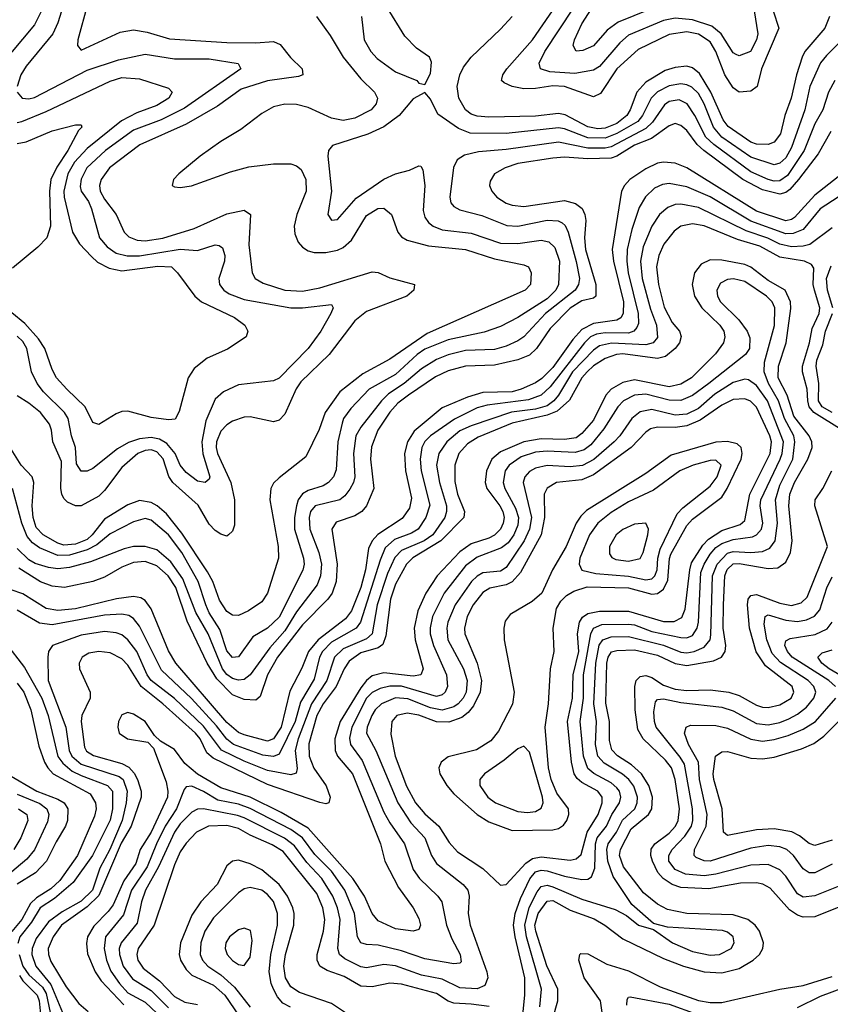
# Model space of a CAD drawing. Header units: inches. Extents: x 990535 to 1117859, y 769386 to 892122.
# Tile 539 of 656: x 1066719 to 1069503, y 830359 to 833739. Entities that reach past the tile are written whole.
import ezdxf

# ---------------------------------------------------------------- set-up
doc = ezdxf.new("R2010")
doc.units = ezdxf.units.IN
doc.header["$MEASUREMENT"] = 0
doc.layers.add('B0863', color=7, linetype='Continuous')

msp = doc.modelspace()

# ---------------------------------------------------------------- linework, layer by layer
at = {"layer": 'B0863', "color": 5}
for points, elevation in [([(1066825.6, 833834.4), (1066770, 833720.9), (1066650, 833581)], 2640), ([(1066875.2, 833810), (1066850, 833728.4), (1066832.4, 833690), (1066740.8, 833579.2), (1066722.7, 833550), (1066709.7, 833510)], 2660), ([(1069306.7, 833770), (1069326.7, 833710), (1069267.2, 833570), (1069252.2, 833510), (1069230, 833493.3), (1069190, 833489.9), (1069170, 833505.6), (1069141, 833550), (1069110.4, 833630.4), (1069090, 833663.5), (1069050, 833689.9), (1069010, 833697), (1068950, 833687.7), (1068843.4, 833636.6), (1068770, 833569.9), (1068714.1, 833485.9), (1068690, 833473.9), (1068590, 833509.4), (1068550, 833511.8), (1068490, 833502.4), (1068450, 833501.4), (1068409.8, 833510), (1068382.8, 833522.8), (1068373.8, 833530), (1068374.6, 833534.6), (1068378.1, 833550), (1068391.7, 833570), (1068479.9, 833670), (1068574, 833806)], 2680), ([(1068930, 833793.8), (1068774, 833730), (1068736.9, 833703.1), (1068690, 833649), (1068653.3, 833633.3), (1068630, 833630.9), (1068619.9, 833650), (1068624, 833670), (1068650, 833724.8), (1068703.4, 833810)], 2640), ([(1066951.6, 833791.6), (1066918.6, 833670), (1066916.9, 833650), (1066930, 833634.3), (1067063.5, 833696.5), (1067110, 833704), (1067156.6, 833696.6), (1067233.6, 833673.6), (1067430, 833661.1), (1067530, 833659.6), (1067590, 833663.8), (1067613.5, 833653.5), (1067648.8, 833608.8), (1067688.7, 833570), (1067691.6, 833550), (1067675.9, 833544.1), (1067570, 833529.5), (1067479.7, 833500.3), (1067397.8, 833442.2), (1067290, 833379.8), (1067131, 833309), (1067027.1, 833230), (1066998.1, 833190), (1066992.3, 833170), (1066995.4, 833150), (1067010, 833122.6), (1067050.6, 833070), (1067077.9, 833010), (1067093.3, 832993.3), (1067122.5, 832982.5), (1067150, 832979.7), (1067210, 832988.6), (1067318.4, 833021.6), (1067430, 833072.6), (1067490, 833085.1), (1067511.7, 833070), (1067505.9, 832965.9), (1067517.8, 832870), (1067527.8, 832850), (1067554.6, 832834.6), (1067630, 832810.1), (1067690, 832806.7), (1067750, 832818.7), (1067930, 832873.5), (1067950, 832871.2), (1067990, 832853.1), (1068075.2, 832830), (1068072, 832810), (1068048.3, 832790), (1067910, 832737.3), (1067870, 832705.6), (1067781.7, 832590), (1067684.6, 832495.4), (1067668.9, 832471.1), (1067630, 832384.3), (1067610, 832363.9), (1067590, 832358.6), (1067510, 832375.6), (1067490, 832374.7), (1067450, 832360.7), (1067430, 832347.9), (1067410, 832325.9), (1067395.1, 832290), (1067393.7, 832270), (1067398.2, 832250), (1067444.4, 832150), (1067456.1, 832090), (1067456.1, 832003.9), (1067450, 831983.1), (1067436, 831970), (1067430, 831966.3), (1067410, 831972.9), (1067390, 831985.5), (1067370, 832006.7), (1067332, 832072), (1067245, 832150), (1067230.5, 832170.5), (1067211.1, 832231.1), (1067190, 832255.7), (1067170, 832262), (1067150, 832260.3), (1067124.3, 832250), (1067070, 832201.3), (1067010, 832122.3), (1066990, 832102.6), (1066930, 832069.9), (1066910, 832070.4), (1066882.9, 832082.9), (1066870, 832095.7), (1066864, 832110), (1066859.7, 832130), (1066862.3, 832222.3), (1066832.6, 832290), (1066827.9, 832330), (1066821, 832350), (1066790.3, 832390), (1066750, 832422.6), (1066710, 832447.3)], 2680), ([(1067892.8, 833750), (1067902.4, 833670), (1067924.6, 833630), (1067946.3, 833606.3), (1068010, 833559.7), (1068082.8, 833530), (1068090, 833521), (1068110, 833516), (1068130, 833554.8), (1068133.7, 833593.7), (1068126, 833610), (1068081.4, 833641.4), (1068042.2, 833682.2), (1067980.5, 833780.5)], 2740), ([(1069241.7, 833770), (1069254.1, 833690), (1069249.7, 833670), (1069229.2, 833630), (1069190, 833615.3), (1069179.8, 833619.8), (1069170, 833624.9), (1069127.9, 833690), (1069096.6, 833716.6), (1069030, 833739), (1068970, 833744.7), (1068930, 833736), (1068810, 833685.4), (1068780, 833660), (1068710, 833578.6), (1068690, 833566.2), (1068626.1, 833553.9), (1068539.8, 833559.8), (1068507.8, 833570), (1068502.9, 833590), (1068522.3, 833630), (1068620.9, 833779.1)], 2660), ([(1067737.7, 833750), (1067784.7, 833684.7), (1067829.6, 833610), (1067890, 833536), (1067937, 833490), (1067947.7, 833470), (1067943.5, 833450), (1067925.5, 833430), (1067870, 833401.5), (1067830, 833393.4), (1067790, 833401.5), (1067710, 833437.5), (1067670, 833447.8), (1067630, 833449.1), (1067590, 833439.6), (1067550, 833416.5), (1067478.2, 833361.8), (1067410, 833320.8), (1067339, 833270), (1067265.2, 833210), (1067246.9, 833190), (1067242, 833170), (1067250, 833164.7), (1067270, 833162.7), (1067308.9, 833168.9), (1067442.8, 833217.2), (1067506.3, 833233.7), (1067590, 833244), (1067650, 833244.2), (1067670, 833237.7), (1067685.1, 833225.1), (1067701.4, 833190), (1067702.6, 833150), (1067671, 833070), (1067661.5, 833030), (1067664, 833004), (1067675.7, 832975.7), (1067690, 832958.4), (1067710, 832945.4), (1067730, 832939.9), (1067770, 832939.7), (1067810, 832947.6), (1067830, 832956.7), (1067858, 832982), (1067910, 833066.5), (1067948.9, 833091.1), (1067970, 833091.5), (1067996.3, 833070), (1068018, 833010), (1068030, 832993.7), (1068050, 832982.1), (1068123, 832963), (1068250, 832949.7), (1068350, 832917.7), (1068450, 832897), (1068467, 832890), (1068475.2, 832870), (1068473.4, 832830), (1068455.2, 832810), (1068118.7, 832661.3), (1067990, 832573.4), (1067897.2, 832522.8), (1067818.9, 832461.1), (1067768.3, 832390), (1067747.4, 832332.6), (1067701.5, 832238.5), (1067610, 832166), (1067590, 832147.6), (1067581.5, 832130), (1067578.3, 832090), (1067606.3, 831930), (1067607.8, 831890), (1067570, 831769.8), (1067550, 831740.5), (1067505.2, 831710), (1067470, 831693.9), (1067450, 831694.9), (1067430, 831707.4), (1067405.6, 831745.6), (1067382.6, 831810), (1067363.9, 831843.9), (1067276.1, 831976.1), (1067222.8, 832042.8), (1067190.4, 832070), (1067170, 832081.1), (1067130, 832088.6), (1067090, 832073.4), (1067010, 832024.2), (1066968, 831970), (1066950, 831954.3), (1066910, 831938.5), (1066870, 831935.3), (1066850, 831941.6), (1066799, 831970), (1066775.6, 831995.6), (1066764.8, 832030), (1066762, 832070), (1066767.4, 832150), (1066761.7, 832170), (1066723.8, 832210), (1066690, 832264.8)], 2720), ([(1069499.9, 833750), (1069484, 833710), (1069416, 833630), (1069406.1, 833610), (1069386.5, 833550), (1069369.2, 833470), (1069346.6, 833410), (1069332.3, 833347.7), (1069310, 833318.4), (1069290, 833311.1), (1069250, 833312), (1069230, 833318.8), (1069151.8, 833371.8), (1069134.8, 833394.8), (1069093, 833490), (1069054.3, 833554.3), (1069030, 833574.1), (1069010, 833579), (1068970, 833575.2), (1068935.5, 833564.5), (1068870, 833525), (1068838.9, 833490), (1068816.2, 833430), (1068804.1, 833410), (1068770, 833382.8), (1068730, 833366.4), (1068704.6, 833364.6), (1068670, 833371.1), (1068591.9, 833411.9), (1068570, 833417.1), (1068490, 833408), (1068330, 833404), (1068290, 833407.5), (1068270, 833415.2), (1068249.5, 833430), (1068226.9, 833470), (1068221.5, 833510), (1068230.6, 833550), (1068243.6, 833576.4), (1068269.3, 833610.7), (1068370, 833706), (1068410, 833750.1)], 2720), ([(1069570, 833696.1), (1069490, 833616.6), (1069470, 833590.5), (1069432.9, 833510), (1069415.9, 833430), (1069370, 833300.2), (1069350, 833265), (1069330, 833246), (1069310, 833240.9), (1069230, 833266.5), (1069130, 833336.2), (1069101.8, 833370), (1069070, 833450.4), (1069050, 833485.4), (1069027.2, 833507.2), (1069010, 833515.9), (1068990, 833519.1), (1068950, 833511.5), (1068909, 833491), (1068887.9, 833470), (1068858.1, 833410), (1068841.5, 833390), (1068770, 833347.8), (1068730, 833332.4), (1068670, 833333.5), (1068590, 833364.3), (1068570, 833367.9), (1068390, 833348.5), (1068265.7, 833350), (1068225.6, 833365.6), (1068154.7, 833414.7), (1068130, 833466), (1068110, 833489.2), (1068070, 833467.6), (1068022.6, 833410), (1067969.2, 833370.8), (1067914.1, 833345.9), (1067793.4, 833306.6), (1067779.2, 833290), (1067777, 833270), (1067789.6, 833150), (1067777.7, 833070), (1067790, 833050.4), (1067810, 833052.7), (1067874, 833126), (1067970, 833191.6), (1068010, 833209.5), (1068057.9, 833222.1), (1068090, 833237.8), (1068096.2, 833236.2), (1068103.2, 833223.2), (1068110.1, 833170), (1068104.2, 833084.2), (1068110, 833061.2), (1068122.7, 833042.7), (1068139, 833030), (1068170, 833017.4), (1068270, 833005.7), (1068370, 832971.9), (1068430, 832970.7), (1068510, 832982.3), (1068536.7, 832976.7), (1068556.8, 832956.8), (1068573.4, 832910), (1068569.6, 832830), (1068560.1, 832810), (1068530, 832781.2), (1068430, 832717), (1068370, 832685.7), (1068314, 832666), (1068190, 832639.4), (1068110, 832607.8), (1068083.7, 832590), (1068010, 832520.7), (1067918.9, 832470), (1067855.7, 832404.3), (1067831.3, 832370), (1067826.2, 832353.8), (1067812, 832290), (1067806.1, 832193.9), (1067796.9, 832170), (1067779.2, 832150), (1067761.2, 832138.8), (1067710, 832122.7), (1067690, 832111.2), (1067675.8, 832090), (1067669.5, 832070.5), (1067662.8, 832030), (1067662.8, 831990), (1067694, 831890), (1067695.9, 831870), (1067691.1, 831848.9), (1067610, 831688.3), (1067570, 831650.3), (1067519.5, 831620.5), (1067470, 831551.9), (1067450, 831548.7), (1067430, 831571.6), (1067405.8, 831645.8), (1067370, 831702.2), (1067357.7, 831730), (1067332.3, 831810), (1067275.8, 831910), (1067230, 831970.5), (1067170, 832021.3), (1067150, 832027), (1067110, 832014.8), (1067030, 831973.9), (1066983.7, 831936.3), (1066950, 831919.2), (1066890, 831900.4), (1066850, 831899), (1066786.2, 831926.2), (1066762.8, 831942.8), (1066744.4, 831964.4), (1066725.5, 832010), (1066693.5, 832130)], 2740), ([(1066710.6, 833490), (1066726.9, 833470), (1066750, 833467.4), (1066770, 833472.1), (1066950, 833565.5), (1067058.4, 833601.6), (1067150, 833620.7), (1067250, 833604.8), (1067370, 833604.4), (1067469.1, 833589.1), (1067478.3, 833570), (1067285.1, 833434.9), (1067205.2, 833394.8), (1067110, 833359.2), (1067012.9, 833290), (1066949.4, 833230), (1066930, 833191.5), (1066926.2, 833166.2), (1066930.4, 833150), (1066954.7, 833114.7), (1066965.6, 833090), (1066993.2, 832990), (1067018.7, 832958.7), (1067050, 832937.9), (1067088, 832928), (1067130, 832927.9), (1067270, 832951.7), (1067330, 832946.2), (1067390, 832965.7), (1067404.2, 832964.2), (1067415.6, 832955.6), (1067423.3, 832930), (1067422.5, 832910), (1067403.3, 832850), (1067405, 832830), (1067419.5, 832810), (1067438.1, 832798.1), (1067490, 832778.7), (1067650, 832749.7), (1067690.7, 832749.3), (1067790, 832761.3), (1067795.4, 832750), (1067787.3, 832730), (1067753.3, 832670), (1067710.1, 832610), (1067610, 832508), (1067590, 832498.9), (1067470, 832485.2), (1067418.4, 832461.6), (1067390, 832436.2), (1067358.1, 832361.9), (1067343.8, 832290), (1067348, 832248), (1067372, 832170), (1067370, 832161.6), (1067355.5, 832150), (1067330, 832155), (1067290, 832184.2), (1067270, 832209.9), (1067252.9, 832250), (1067223.9, 832283.9), (1067198.5, 832298.5), (1067170, 832304.5), (1067130, 832300.4), (1067092.5, 832287.5), (1067054.7, 832265.3), (1066970, 832197.9), (1066950, 832189.3), (1066930, 832188.5), (1066914.3, 832214.3), (1066910.3, 832270), (1066896.9, 832310), (1066885.1, 832370), (1066872.1, 832390), (1066800.9, 832460.9), (1066778.3, 832490), (1066759.7, 832530), (1066743.3, 832610), (1066730, 832633.9), (1066710, 832652.3)], 2660), ([(1066710, 833386.1), (1066726.6, 833390), (1066810, 833423.4), (1067030, 833527.8), (1067070, 833540.6), (1067130, 833535.8), (1067230, 833503.6), (1067242.2, 833490), (1067230.9, 833470), (1067190, 833444.2), (1067120.6, 833419.4), (1067068.5, 833391.5), (1066950, 833297.2), (1066906.7, 833250), (1066884.3, 833210), (1066870.6, 833150), (1066871.7, 833130), (1066900.6, 833010), (1066924.3, 832970), (1066965.5, 832925.5), (1066986.3, 832906.3), (1067025.7, 832885.7), (1067070, 832876.9), (1067193.2, 832893.2), (1067240.2, 832890), (1067261.2, 832870), (1067320.2, 832790), (1067343, 832770), (1067456.1, 832716.1), (1067491.7, 832690), (1067502.6, 832670), (1067497, 832650), (1067432.3, 832607.7), (1067362.5, 832577.5), (1067318.3, 832541.7), (1067297.9, 832510), (1067266.6, 832393.4), (1067252.7, 832367.3), (1067230, 832365), (1067170, 832373.8), (1067090, 832395), (1067070, 832393.8), (1067050, 832386), (1066990, 832348.7), (1066970, 832355.8), (1066943.9, 832410), (1066880.2, 832470), (1066845, 832510), (1066830, 832538.2), (1066804.6, 832610), (1066783.4, 832643.4), (1066736.1, 832696.1), (1066692.1, 832732.1)], 2640), ([(1069519.1, 833530), (1069496.6, 833490), (1069477, 833430), (1069450, 833381.1), (1069413.8, 833290), (1069356, 833204), (1069330, 833185.8), (1069310, 833184.2), (1069290, 833190), (1069230, 833216.9), (1069102.7, 833310), (1069076.1, 833336.1), (1069038.3, 833410), (1069011.1, 833450), (1068984, 833464), (1068950, 833457.9), (1068933.8, 833446.2), (1068892.6, 833387.4), (1068870, 833365.2), (1068750, 833302.4), (1068730, 833297.9), (1068670, 833298.1), (1068570, 833318.1), (1068390, 833293.5), (1068294.5, 833285.5), (1068246.6, 833273.4), (1068221.7, 833258.3), (1068208.8, 833231.2), (1068196.6, 833130), (1068200.1, 833110), (1068210, 833098), (1068230, 833085.7), (1068306.4, 833066.4), (1068391.9, 833031.9), (1068430, 833030.1), (1068530.4, 833050.4), (1068568.8, 833048.8), (1068582.1, 833042.1), (1068592.8, 833032.8), (1068603.1, 833010), (1068630.7, 832909.3), (1068641.4, 832850), (1068638.2, 832830), (1068626.3, 832810), (1068524.4, 832730), (1068450, 832650.4), (1068430, 832636.9), (1068390, 832618.6), (1068350, 832607), (1068250, 832603.8), (1068190, 832588.1), (1068150, 832572.4), (1068099.1, 832540.9), (1068039.7, 832490), (1067986, 832454), (1067961.5, 832430), (1067890, 832340.4), (1067873.1, 832310), (1067865.2, 832250), (1067869.7, 832170), (1067865.2, 832150), (1067852.7, 832127.3), (1067835.8, 832104.2), (1067818.2, 832090), (1067733.4, 832070), (1067717.2, 832050), (1067712.7, 832030), (1067715.2, 831990), (1067746.4, 831910), (1067755, 831870), (1067751.5, 831830), (1067740.7, 831799.3), (1067670, 831706.1), (1067630, 831641.3), (1067577.8, 831582.2), (1067510, 831489.9), (1067490, 831473.5), (1067470, 831471.4), (1067450, 831476.6), (1067430, 831491.2), (1067415.7, 831510), (1067365.7, 831630), (1067324.1, 831704.1), (1067279.4, 831819.4), (1067237.8, 831877.8), (1067190, 831919.2), (1067150, 831930.4), (1067110, 831929.9), (1067077.7, 831922.3), (1066961.9, 831878.1), (1066890, 831857.7), (1066850, 831853.3), (1066818, 831858), (1066771.7, 831871.7), (1066750, 831884.6), (1066710, 831924)], 2760), ([(1066710, 833314.1), (1066740.7, 833319.3), (1066830, 833357.3), (1066910, 833378), (1066930, 833378), (1066931.8, 833370), (1066921.1, 833358.9), (1066884.4, 833290), (1066846.8, 833233.2), (1066825.6, 833190), (1066820.7, 833150), (1066824.4, 833030), (1066811.5, 832990), (1066781.6, 832958.4), (1066694.4, 832885.6)], 2620), ([(1069504.4, 833355.6), (1069461.1, 833278.9), (1069394, 833190), (1069364.1, 833155.9), (1069350, 833145.2), (1069330, 833139.8), (1069270, 833155), (1069202.2, 833190), (1069068.4, 833290), (1069046, 833310), (1069010, 833358.3), (1068990, 833375.4), (1068970, 833382.2), (1068950, 833374.6), (1068889.3, 833330.7), (1068830, 833308.1), (1068770, 833270.8), (1068750, 833263.1), (1068670, 833261.7), (1068590, 833267.2), (1068550, 833263.8), (1068430, 833244.9), (1068385.8, 833230), (1068350.2, 833210), (1068335.2, 833184.8), (1068333, 833170), (1068340.8, 833150), (1068358.1, 833130), (1068390, 833108.9), (1068410, 833101.7), (1068450, 833097.9), (1068590, 833118.6), (1068628, 833108), (1068650.3, 833090.3), (1068660.3, 833070), (1068663.3, 833050), (1068659.2, 832990), (1068662.4, 832950), (1068697.6, 832830), (1068697.4, 832790), (1068690, 832783.5), (1068650, 832773.8), (1068610, 832748.1), (1068541.2, 832678.8), (1068493.6, 832610), (1068470, 832587.8), (1068430, 832570.8), (1068350, 832552.7), (1068250, 832549.9), (1068190, 832533.5), (1068146.8, 832513.2), (1068054.6, 832450), (1068017.9, 832422.1), (1067990, 832392.1), (1067949.2, 832330), (1067927.2, 832272.8), (1067923.2, 832230), (1067935.2, 832130), (1067910.1, 832070), (1067894, 832050), (1067870, 832035.2), (1067806.2, 832013.8), (1067790.5, 831990), (1067809.5, 831870), (1067805.8, 831810), (1067792.1, 831770), (1067777.7, 831750), (1067690, 831661.2), (1067604.2, 831550), (1067570.3, 831490), (1067544.4, 831415.6), (1067530, 831402.8), (1067490, 831405.3), (1067450, 831421.1), (1067395.8, 831475.8), (1067362.5, 831530), (1067294.4, 831674.4), (1067255.4, 831790), (1067228.2, 831830), (1067190, 831863.6), (1067150, 831878.4), (1067110, 831875.9), (1067070, 831859.8), (1067010, 831824.5), (1066970, 831810.4), (1066872.2, 831790), (1066830, 831793.7), (1066790, 831809.4), (1066715.5, 831855.5)], 2780), ([(1069530, 833199.1), (1069450, 833136.5), (1069380.3, 833059.7), (1069370, 833052.6), (1069350, 833048.6), (1069250, 833081.5), (1069010, 833229.9), (1068970, 833246.1), (1068930.2, 833250.2), (1068910, 833245.9), (1068870, 833227.2), (1068814.6, 833190), (1068795.7, 833170), (1068785.5, 833150), (1068754.3, 832950), (1068758.7, 832910), (1068792.2, 832770), (1068791.2, 832730), (1068784, 832716), (1068770, 832707), (1068690, 832696.4), (1068650, 832675), (1068618.6, 832641.4), (1068550, 832544.9), (1068512.8, 832507.2), (1068490, 832492.6), (1068440.8, 832470), (1068410, 832461.8), (1068310, 832458.8), (1068256.9, 832443.1), (1068170, 832406.5), (1068073.8, 832326.2), (1068051.2, 832290), (1068041, 832250), (1068043.8, 832190), (1068064.2, 832095.8), (1068057.5, 832062.5), (1068033, 832027), (1067948.7, 831971.3), (1067929.1, 831950), (1067916.4, 831923.6), (1067906.9, 831850), (1067890.8, 831790), (1067858.9, 831710), (1067838.1, 831681.9), (1067744, 831610), (1067710.8, 831570), (1067687.8, 831512.2), (1067646.7, 831433.3), (1067616.3, 831310), (1067590, 831269.5), (1067570, 831262.2), (1067490, 831284), (1067470, 831291.8), (1067430, 831326.2), (1067254.5, 831530), (1067230, 831571.8), (1067170, 831715.9), (1067150, 831745), (1067134.6, 831754.6), (1067110, 831758.9), (1067050.8, 831750.8), (1066910, 831715.8), (1066850, 831711), (1066810, 831717.8), (1066730, 831767.5), (1066690, 831781.5)], 2820), ([(1069530.1, 833129.9), (1069468.6, 833090), (1069410, 833018.5), (1069375.3, 833004.7), (1069350, 833004.3), (1069230, 833047), (1069090, 833130.5), (1069010, 833165.6), (1068950, 833177.2), (1068926.5, 833173.5), (1068899.3, 833160.7), (1068868.6, 833131.4), (1068846.3, 833093.7), (1068821, 833019), (1068805, 832950), (1068803.8, 832910), (1068808.8, 832870), (1068843.4, 832730), (1068843.8, 832696.2), (1068838.3, 832681.7), (1068828.5, 832670), (1068810, 832662.6), (1068730, 832664.1), (1068700.5, 832659.5), (1068678.9, 832650), (1068658.6, 832630), (1068541, 832479), (1068509.9, 832450.1), (1068465.9, 832434.1), (1068324.5, 832415.5), (1068290, 832406.9), (1068212.8, 832367.2), (1068130, 832310.3), (1068110, 832290.8), (1068099.9, 832270), (1068094, 832230), (1068097.4, 832190), (1068127.4, 832072.6), (1068113.7, 832030), (1068087.2, 831990), (1068064.2, 831975.8), (1068006.1, 831953.9), (1067974.5, 831925.5), (1067956.4, 831883.6), (1067889.8, 831670), (1067874.2, 831650), (1067790, 831601.4), (1067759, 831570), (1067749.1, 831550), (1067730, 831474.5), (1067683.6, 831396.4), (1067664.8, 831330), (1067610, 831217.9), (1067590, 831209.2), (1067554.2, 831214.2), (1067452.9, 831250), (1067430, 831268.3), (1067394.3, 831314.3), (1067308.3, 831408.3), (1067206.1, 831506.1), (1067130, 831657), (1067110, 831683.1), (1067093.3, 831693.3), (1067070, 831697.7), (1067010, 831694.7), (1066830, 831661.4), (1066786.8, 831666.8), (1066710, 831711.2)], 2840), ([(1069510, 833025), (1069432.3, 832967.7), (1069410, 832961.3), (1069370, 832959.7), (1069330, 832968.6), (1069288.7, 832988.7), (1069213.7, 833013.7), (1069050, 833094.4), (1068990, 833105.5), (1068970, 833104), (1068945.2, 833094.8), (1068916.6, 833070), (1068890, 833030), (1068860.5, 832959.5), (1068851.4, 832910), (1068857.1, 832850), (1068885.5, 832745.5), (1068906.4, 832690), (1068910, 832648.3), (1068894.1, 832630), (1068870, 832623), (1068751.5, 832628.5), (1068710, 832619.5), (1068690, 832604.3), (1068618.1, 832530), (1068570, 832449.9), (1068553.1, 832430), (1068530, 832413.6), (1068490, 832401.6), (1068408.5, 832391.5), (1068270, 832345), (1068230, 832327.7), (1068186.2, 832290), (1068158.8, 832250), (1068150.7, 832210), (1068161.1, 832150), (1068184.3, 832070), (1068184.8, 832050), (1068178.5, 832030), (1068138.1, 831970), (1068108, 831950), (1068030, 831916.8), (1068007.3, 831892.7), (1067982, 831838), (1067946.5, 831730), (1067929.7, 831630), (1067910, 831613.8), (1067830, 831578.8), (1067800.5, 831550), (1067773.3, 831470), (1067720.6, 831390), (1067675.2, 831270), (1067665.2, 831230), (1067671.6, 831168.4), (1067668.2, 831151.8), (1067650, 831146.8), (1067570, 831161.1), (1067490, 831192.8), (1067411.5, 831231.5), (1067350, 831313.5), (1067250, 831408.1), (1067170, 831470.6), (1067156.1, 831490), (1067121.5, 831570), (1067090, 831610.4), (1067070, 831626.8), (1067050, 831634.3), (1067010, 831638.8), (1066930, 831625.8), (1066831.1, 831590), (1066817.6, 831570), (1066815, 831550), (1066816.5, 831470), (1066877.4, 831310), (1066888.8, 831230), (1066897.5, 831210), (1066930, 831183), (1067060.8, 831140.8), (1067073.8, 831130), (1067088.1, 831090), (1067084.8, 831050), (1067070.8, 830990), (1067027.9, 830890), (1066994.2, 830825.8), (1066969.3, 830750), (1066930, 830712.7), (1066864.1, 830675.9), (1066818, 830642), (1066775.5, 830584.5), (1066762, 830550), (1066760.6, 830530), (1066774.6, 830490), (1066826.1, 830426.1), (1066865.4, 830330)], 2860), ([(1069543.5, 832330), (1069446.4, 832390), (1069430.9, 832410), (1069425.6, 832430), (1069423.6, 832470), (1069407.7, 832530), (1069407.2, 832550), (1069432.2, 832630), (1069441.2, 832678.8), (1069464.6, 832730), (1069467.4, 832750), (1069448.4, 832810), (1069444.8, 832830), (1069446.5, 832886.5), (1069439, 832899), (1069414.3, 832910), (1069330, 832923.4), (1069261.6, 832961.6), (1069184.9, 832984.9), (1069070, 833030.8), (1069030, 833038.6), (1068989.8, 833030.2), (1068966.9, 833013.1), (1068931.6, 832968.4), (1068913.9, 832930), (1068906.3, 832890), (1068913.4, 832830), (1068931.9, 832751.9), (1068959.5, 832699.5), (1068984.8, 832670), (1068991, 832651), (1068984.8, 832630), (1068970, 832609.9), (1068937, 832583), (1068910, 832575.4), (1068790, 832592.2), (1068768.4, 832590), (1068730, 832575.8), (1068690, 832550.5), (1068667.5, 832530), (1068649.8, 832510), (1068607.4, 832432.6), (1068564.7, 832395.3), (1068530, 832380.9), (1068410, 832354), (1068294, 832306), (1068256.9, 832283.1), (1068227.6, 832250), (1068213.3, 832210), (1068213.4, 832153.4), (1068222, 832110), (1068246.4, 832050), (1068244, 832030), (1068165.6, 831950), (1068068.8, 831891.2), (1068047.7, 831870), (1068010, 831801.1), (1067992.2, 831750), (1067975.9, 831624.1), (1067966.4, 831593.6), (1067950, 831582), (1067890, 831565.6), (1067850, 831536.2), (1067832.8, 831510), (1067805.9, 831450), (1067760.9, 831390), (1067738.9, 831350), (1067712.4, 831252.4), (1067713.1, 831210), (1067728.9, 831168.9), (1067771.5, 831108.5), (1067785.6, 831070), (1067781.1, 831050), (1067770, 831046.6), (1067750, 831051.7), (1067570, 831113.3), (1067383.3, 831203.3), (1067361.9, 831221.9), (1067338.1, 831270), (1067322.2, 831290), (1067210.8, 831390), (1067136.2, 831450), (1067090, 831522.4), (1067070, 831545.1), (1067030, 831565.1), (1066990, 831569.5), (1066956, 831564), (1066933.3, 831550), (1066922.8, 831530), (1066924.4, 831510), (1066960.7, 831430), (1066960.4, 831410), (1066932.3, 831350), (1066930.3, 831330), (1066941.4, 831241.4), (1066948.1, 831228.1), (1066972.7, 831212.7), (1067070, 831185.3), (1067093.2, 831173.2), (1067112, 831152), (1067123.5, 831130), (1067136.4, 831090), (1067136.2, 831070), (1067101.4, 830970), (1067067.7, 830912.3), (1066990, 830732.1), (1066950, 830693.3), (1066862.5, 830630), (1066833.3, 830590), (1066816.9, 830550), (1066817.1, 830530), (1066825.9, 830505.9), (1066878.7, 830418.7), (1066921.4, 830361.4), (1066953.4, 830333.4)], 2880), ([(1068549.9, 830310), (1068567.6, 830370), (1068567.2, 830410), (1068529.9, 830490.1), (1068491.3, 830610), (1068488.5, 830630), (1068499.7, 830670), (1068530, 830712.3), (1068550, 830714.5), (1068610, 830682.1), (1068692.3, 830652.3), (1068729.2, 830630), (1068790, 830583.5), (1068930, 830516.2), (1068999, 830490), (1069070, 830470.1), (1069130, 830467), (1069190, 830481.7), (1069238.4, 830510), (1069259.6, 830530), (1069271, 830550), (1069274, 830570), (1069260.1, 830610), (1069244.5, 830630), (1069220.2, 830650), (1069170, 830665.6), (1069010, 830670.4), (1068943.7, 830683.7), (1068910, 830702.2), (1068861.7, 830741.7), (1068792.5, 830830), (1068779.5, 830870), (1068781.9, 830890), (1068819.2, 830960.8), (1068879.2, 831010), (1068890.2, 831030), (1068891.9, 831070), (1068880.2, 831110), (1068854.2, 831150), (1068820.6, 831180.6), (1068772.2, 831212.2), (1068752.5, 831232.5), (1068744.7, 831264.7), (1068744.7, 831330), (1068732.1, 831392.1), (1068736, 831530), (1068740.6, 831550), (1068751.7, 831568.3), (1068770, 831573.4), (1068830, 831575.3), (1068910, 831557.8), (1068970, 831529.1), (1069010, 831521.6), (1069102.1, 831537.9), (1069129.7, 831550.3), (1069141.9, 831570), (1069143.7, 831590), (1069135.6, 831650), (1069136.3, 831730), (1069140.4, 831830), (1069148.6, 831851.4), (1069169.7, 831870.3), (1069190, 831872.2), (1069290, 831854.6), (1069323, 831857), (1069350, 831876.4), (1069366.1, 831910), (1069371.8, 831950), (1069360.7, 832070), (1069364.6, 832110), (1069379.7, 832150), (1069426.3, 832230), (1069440.6, 832270), (1069439.3, 832290), (1069430.5, 832310), (1069377.7, 832377.7), (1069354.5, 832450), (1069323.9, 832510), (1069325.3, 832550), (1069351.6, 832630), (1069367.7, 832747.7), (1069366.2, 832770), (1069347.7, 832810), (1069290, 832843.1), (1069230, 832889.9), (1069210, 832898.9), (1069130, 832913.7), (1069090, 832914.1), (1069059.8, 832900.2), (1069036.9, 832870), (1069028.3, 832830), (1069037.2, 832790), (1069061.8, 832750), (1069123.3, 832690), (1069137, 832670), (1069140.5, 832650), (1069136, 832630), (1069108.2, 832591.8), (1069026.4, 832510), (1068990, 832487.4), (1068950, 832478.6), (1068830, 832502.1), (1068790, 832493.7), (1068750.5, 832470), (1068731.5, 832450), (1068690, 832364.5), (1068650, 832318.4), (1068630, 832303.9), (1068590, 832297.4), (1068510, 832300.2), (1068450, 832290.2), (1068370, 832255.2), (1068341, 832230), (1068321.9, 832190), (1068317.9, 832150), (1068323.4, 832130), (1068368.5, 832070), (1068378.4, 832050), (1068382.7, 832030), (1068379.9, 832010), (1068370.1, 831990), (1068350, 831969.4), (1068330, 831958.7), (1068270, 831939.4), (1068230, 831911.5), (1068153.1, 831830), (1068114.3, 831770), (1068086, 831710), (1068074.1, 831650), (1068076.8, 831610), (1068104.1, 831510), (1068097.1, 831490), (1068070, 831484.6), (1067970, 831496.5), (1067930, 831486.2), (1067910, 831470.6), (1067890, 831444.9), (1067819.6, 831330), (1067801.5, 831270), (1067802.9, 831230), (1067809.8, 831210), (1067861.5, 831150), (1067958.6, 830910), (1067973.5, 830850), (1068020.1, 830760.1), (1068070.7, 830690), (1068090, 830653.4), (1068095, 830630), (1068090, 830615.1), (1068070, 830609.9), (1068010, 830618), (1067950, 830645.4), (1067930, 830669.8), (1067902.6, 830730), (1067863.5, 830790), (1067710, 830963.3), (1067616.6, 831016.6), (1067510, 831069.2), (1067410, 831102.2), (1067329.1, 831149.1), (1067285.4, 831185.4), (1067250, 831232.9), (1067202.4, 831262.4), (1067181.2, 831281.2), (1067149.3, 831330), (1067110, 831355), (1067090, 831359.9), (1067070, 831352.1), (1067057.7, 831330), (1067055.6, 831310), (1067060.6, 831290), (1067089.3, 831270), (1067158.4, 831258.4), (1067177.9, 831237.9), (1067222.1, 831122.1), (1067228.1, 831090), (1067226.2, 831070), (1067170.5, 830949.5), (1067132.9, 830890), (1067117.8, 830842.2), (1067077, 830783), (1067039.6, 830700.4), (1067022.9, 830677.1), (1066973.4, 830626.6), (1066951.8, 830590), (1066947.8, 830567.8), (1066951.4, 830531.4), (1066978.1, 830470), (1066999.1, 830439.1), (1067076.3, 830356.3)], 2920), ([(1069511.9, 832750), (1069493.4, 832810), (1069490.2, 832850), (1069506.1, 832893.9)], 2860), ([(1068505.8, 830350), (1068511.3, 830410), (1068459.5, 830590), (1068453.6, 830630), (1068468.7, 830691.3), (1068495.7, 830744.3), (1068510, 830762.6), (1068530, 830767.3), (1068550, 830762), (1068650, 830720.1), (1068764.6, 830684.6), (1068803.2, 830663.2), (1068844.4, 830630), (1068895.4, 830615.4), (1068960.6, 830570), (1069030, 830540.4), (1069090, 830527.7), (1069122.9, 830530), (1069162.4, 830550), (1069173.4, 830570), (1069170, 830590.6), (1069150, 830606.2), (1069132.4, 830612.4), (1068943.7, 830623.7), (1068896.3, 830636.3), (1068821.4, 830701.4), (1068757, 830797), (1068738.5, 830850), (1068735.6, 830890), (1068740.1, 830910), (1068768.5, 830950), (1068789.7, 830990.3), (1068831.5, 831030), (1068839.8, 831050), (1068841, 831070), (1068827.7, 831107.7), (1068810.7, 831130.7), (1068789, 831149), (1068726.1, 831186.1), (1068704.4, 831210), (1068697.1, 831250), (1068700.4, 831330), (1068691, 831390), (1068698, 831530), (1068708.9, 831591.1), (1068721.3, 831610), (1068750, 831620), (1068810, 831620.8), (1068930, 831591.8), (1068990, 831568), (1069010, 831565.4), (1069035.6, 831570), (1069070, 831585.2), (1069089.9, 831610), (1069093, 831627), (1069098.6, 831830), (1069115, 831870), (1069150, 831907.2), (1069170, 831912.9), (1069230, 831910), (1069270, 831913.6), (1069295.5, 831924.5), (1069314.1, 831950), (1069321.9, 832010), (1069314.6, 832090), (1069330, 832140.4), (1069374.4, 832230), (1069381.8, 832290), (1069377.8, 832310), (1069345.3, 832370), (1069325.7, 832430), (1069290.8, 832490), (1069276.5, 832530), (1069276.7, 832563.3), (1069311.4, 832688.6), (1069312.4, 832750), (1069303.6, 832770), (1069284.5, 832790), (1069210, 832840.4), (1069170.6, 832849.4), (1069150, 832847.3), (1069125.4, 832834.6), (1069112.8, 832810), (1069115.1, 832790), (1069126.5, 832770), (1069188.5, 832708.5), (1069217, 832670), (1069226.7, 832646.7), (1069225.8, 832610), (1069211.8, 832590), (1069085.9, 832490), (1069030, 832448.3), (1068990, 832431.8), (1068950, 832432.9), (1068870, 832453), (1068830, 832449.9), (1068793.2, 832430), (1068773.3, 832410), (1068725.4, 832334.6), (1068680.4, 832279.6), (1068658.1, 832261.9), (1068627.3, 832252.7), (1068530, 832257.8), (1068490, 832254.3), (1068441.6, 832238.4), (1068400.1, 832210), (1068386.1, 832190), (1068379.4, 832150), (1068385.6, 832130), (1068421.9, 832061.9), (1068431.8, 832030), (1068430, 832003.2), (1068416.3, 831970), (1068396.6, 831943.4), (1068374.1, 831925.9), (1068290, 831893.7), (1068250, 831863.6), (1068176.2, 831770), (1068136.3, 831690), (1068128.5, 831651.5), (1068129.2, 831630), (1068140.2, 831590), (1068185.2, 831490), (1068187.7, 831450), (1068179.9, 831430), (1068170, 831420.9), (1068150, 831414.9), (1068030, 831450.3), (1067990, 831451.1), (1067957.3, 831442.7), (1067930, 831428.8), (1067910, 831409.2), (1067859.7, 831310), (1067851.9, 831271.9), (1067855.5, 831250), (1067895.5, 831195.5), (1067970, 831018.5), (1067990, 830981.1), (1068041, 830910), (1068070, 830821.4), (1068092.5, 830790), (1068155, 830730), (1068169, 830710), (1068184.4, 830630), (1068203.1, 830583.1), (1068231.4, 830530), (1068235.2, 830504.8), (1068230, 830499.3), (1068210, 830497.1), (1068110, 830514.8), (1068030, 830542.3), (1067950, 830562.1), (1067910, 830563.6), (1067890, 830569.4), (1067878.8, 830590), (1067868.8, 830670), (1067835.6, 830750), (1067790, 830815.2), (1067732.9, 830872.9), (1067689.7, 830930), (1067650, 830958.8), (1067510, 831031.3), (1067470, 831046), (1067399.4, 831059.4), (1067350, 831089.6), (1067310, 831107.4), (1067290, 831105.4), (1067283.9, 831096.1), (1067257.1, 831030), (1067218.2, 830970), (1067188.5, 830910), (1067157.1, 830830), (1067102.5, 830750), (1067074.8, 830665.2), (1067013.7, 830590), (1067008.4, 830550), (1067017, 830510), (1067032.3, 830472.3), (1067061.1, 830430), (1067090, 830398.5), (1067150, 830366), (1067210, 830308.6)], 2940), ([(1069510, 832390.3), (1069474.7, 832410), (1069462.1, 832430), (1069464.1, 832490), (1069454.4, 832550), (1069457.2, 832570), (1069477.6, 832622.4), (1069486.8, 832670), (1069510.2, 832730)], 2860), ([(1068442.5, 830277.5), (1068453.4, 830390), (1068453.4, 830450), (1068420.1, 830590), (1068415, 830630), (1068420.9, 830670), (1068438.4, 830721.6), (1068470.8, 830789.2), (1068490, 830813.3), (1068510, 830818.6), (1068530, 830816.4), (1068590, 830798.4), (1068650, 830786.8), (1068670, 830787.8), (1068683.4, 830796.6), (1068694.4, 830825.6), (1068696.6, 830910), (1068702.1, 830930), (1068734.8, 830970), (1068753.1, 831010), (1068778.9, 831050), (1068783.8, 831070), (1068778.8, 831090), (1068770, 831101.9), (1068750, 831119.5), (1068690.9, 831150.9), (1068670, 831167.8), (1068654.9, 831210), (1068644.1, 831330), (1068655.3, 831410), (1068655.5, 831490), (1068680.1, 831630), (1068689.3, 831650), (1068717.8, 831662.2), (1068810, 831664.1), (1068830, 831661.1), (1068890, 831638.9), (1068990, 831617.7), (1069010, 831616.7), (1069030, 831624.8), (1069045.6, 831650), (1069050, 831670), (1069058.7, 831841.3), (1069069.5, 831870), (1069090, 831904.2), (1069110, 831927), (1069130, 831940.5), (1069170, 831954.3), (1069236.4, 831963.6), (1069250, 831970.1), (1069266.7, 831990), (1069271.3, 832010), (1069262.1, 832070), (1069264.6, 832090), (1069331, 832230), (1069337.8, 832250), (1069341.9, 832290), (1069287.8, 832430), (1069250, 832483.4), (1069222.6, 832502.6), (1069210, 832505.4), (1069170, 832493), (1069106.8, 832453.2), (1069050, 832404), (1069010, 832384.8), (1068970, 832380.8), (1068890, 832400.4), (1068850, 832393), (1068820.9, 832370), (1068780.1, 832310), (1068761.1, 832290), (1068690.6, 832229.4), (1068651.6, 832208.4), (1068610, 832203.9), (1068530, 832208.7), (1068490, 832199), (1068470, 832188.3), (1068453.4, 832170), (1068448.2, 832150), (1068476.3, 832030), (1068469.8, 831990), (1068451.7, 831950), (1068390, 831857.9), (1068370, 831845.9), (1068310, 831839.5), (1068290, 831828.8), (1068270.1, 831810), (1068214.8, 831730), (1068189.1, 831670.9), (1068186.1, 831650), (1068189.8, 831610), (1068242.9, 831510), (1068256.1, 831470), (1068252.2, 831430), (1068241.9, 831410), (1068225.3, 831390), (1068210, 831379.7), (1068170, 831368.3), (1068130, 831376.8), (1068052.4, 831407.6), (1068010, 831410.6), (1067961, 831390), (1067939.9, 831370), (1067927.8, 831350), (1067912.5, 831310), (1067910.5, 831290), (1067942.4, 831230), (1068017.7, 831050), (1068061.7, 830981.7), (1068110.8, 830930), (1068133.6, 830870), (1068150, 830842.4), (1068242.5, 830770), (1068257.5, 830750), (1068262.1, 830730), (1068259.6, 830670), (1068265.8, 830630), (1068323.7, 830470), (1068327.1, 830450), (1068316.7, 830423.3), (1068290, 830411.7), (1068230, 830415), (1068170, 830445.2), (1068098.6, 830458.6), (1068010, 830490.5), (1067970, 830495.5), (1067910, 830483.6), (1067890, 830487.1), (1067835.1, 830515.1), (1067817.7, 830530), (1067811.1, 830550), (1067819.1, 830650), (1067810.2, 830690), (1067794.7, 830730), (1067756, 830790), (1067704.9, 830844.9), (1067662.3, 830902.3), (1067628.7, 830928.7), (1067490, 830999.1), (1067467.1, 831007.1), (1067350, 831029.3), (1067330, 831028.5), (1067310, 831018.2), (1067270, 830978.1), (1067250, 830949.4), (1067195.7, 830830), (1067150.8, 830750), (1067137.3, 830710), (1067122.4, 830637.6), (1067067, 830570), (1067060.1, 830550), (1067061, 830530), (1067074.7, 830490), (1067106.5, 830446.5), (1067170, 830406.5), (1067230, 830345.9)], 2960), ([(1069550, 830698.7), (1069450, 830658.9), (1069410, 830658.1), (1069390, 830664.4), (1069362.4, 830682.4), (1069297, 830757), (1069271, 830771), (1069250, 830776.1), (1069194.2, 830774.2), (1069085.5, 830754.5), (1068990, 830760.1), (1068959.9, 830770), (1068928.7, 830790), (1068910.8, 830810.8), (1068891.8, 830850), (1068886.2, 830870), (1068888.3, 830891.7), (1068900.5, 830910), (1068950, 830946.5), (1068971.6, 830970), (1068981.1, 830990), (1068985, 831030), (1068970.1, 831130.1), (1068957.4, 831170), (1068936.8, 831196.8), (1068860.5, 831270), (1068842.1, 831302.1), (1068832.9, 831370), (1068832, 831450), (1068835.9, 831470), (1068850, 831484.1), (1068870, 831487.5), (1068890, 831480.3), (1068930, 831454.7), (1068970, 831440.8), (1069010, 831436.3), (1069090, 831438.3), (1069154.3, 831430), (1069190, 831419.3), (1069250, 831385.5), (1069270, 831379), (1069290, 831377.4), (1069330, 831386.7), (1069368.2, 831410), (1069378.2, 831430), (1069372, 831450), (1069280.6, 831520.6), (1069248.4, 831568.4), (1069225.4, 831650), (1069218.5, 831730), (1069221.1, 831750), (1069230, 831761.8), (1069250, 831765.4), (1069330, 831735.9), (1069370, 831728), (1069403.4, 831736.6), (1069423.2, 831756.8), (1069493.3, 831930), (1069450.2, 832070), (1069451.1, 832090), (1069477.8, 832130), (1069508.3, 832190)], 2880), ([(1069530, 830762.8), (1069450, 830730.7), (1069410, 830726.2), (1069390, 830737.3), (1069350, 830798.2), (1069330, 830820.4), (1069290, 830838.2), (1069230, 830836.6), (1069110, 830805.2), (1069070, 830799.5), (1069005.5, 830805.5), (1068970, 830820.9), (1068949, 830850), (1068948.9, 830870), (1068959.7, 830890), (1069003.9, 830936.1), (1069025.9, 830970), (1069031.4, 830990), (1069029.5, 831030), (1069002.6, 831182.6), (1068987.6, 831207.6), (1068905.1, 831310), (1068898.7, 831330), (1068897, 831363), (1068902.6, 831397.4), (1068910, 831405.6), (1068930, 831407.1), (1068990, 831394.5), (1069130, 831379.3), (1069170, 831365.7), (1069250, 831322.4), (1069290, 831318.2), (1069330, 831326.6), (1069361, 831339), (1069390, 831354.2), (1069421.5, 831378.5), (1069446.8, 831410), (1069452.9, 831430), (1069446, 831450), (1069426.8, 831470), (1069332.5, 831532.5), (1069303.3, 831563.3), (1069284.6, 831610), (1069276.4, 831663.6), (1069279.2, 831690), (1069290, 831696.2), (1069350, 831677.2), (1069390, 831672.7), (1069421.5, 831678.5), (1069448.6, 831691.4), (1069466.8, 831713.2), (1069491, 831789), (1069510, 831825.7)], 2860), ([(1069521, 831450), (1069497.5, 831470), (1069372.3, 831550), (1069355.7, 831570), (1069347.3, 831590), (1069350, 831606.4), (1069365.4, 831614.6), (1069451.5, 831628.5), (1069492.7, 831647.3), (1069509.5, 831670.5)], 2840), ([(1066670, 831599.6), (1066734.8, 831514.8), (1066794.4, 831410), (1066816.3, 831350), (1066849.7, 831209.7), (1066866.4, 831186.4), (1066899.5, 831159.5), (1066930, 831143.7), (1067020.6, 831110), (1067037.3, 831090), (1067037.5, 831030), (1067030, 830990.8), (1066968.8, 830870), (1066902.9, 830777.1), (1066838.3, 830721.7), (1066789.6, 830690), (1066759.1, 830640.9), (1066719.6, 830590), (1066712.8, 830567.2)], 2840), ([(1069568.1, 831470), (1069499.6, 831510), (1069473.7, 831530), (1069460.2, 831550), (1069474.6, 831565.4), (1069510, 831575.5)], 2820), ([(1066710, 831461.1), (1066732.7, 831430), (1066757.1, 831370), (1066784.5, 831244.5), (1066803.4, 831190), (1066814.9, 831170), (1066834.2, 831150), (1066961.1, 831081.1), (1066979.3, 831050), (1066981.2, 831030), (1066975.8, 831004.2), (1066917.8, 830870), (1066856.5, 830783.5), (1066825.3, 830754.7), (1066776.2, 830723.8), (1066755.3, 830704.7), (1066725.9, 830650), (1066691.4, 830608.6)], 2820), ([(1069510, 830840.1), (1069450, 830809.5), (1069430, 830809.4), (1069410, 830823.8), (1069376.7, 830870), (1069353.6, 830890), (1069330, 830899.4), (1069290, 830903.6), (1069230, 830894.9), (1069090.3, 830850.3), (1069070, 830851.1), (1069042.6, 830862.6), (1069035.8, 830870), (1069036.6, 830890), (1069077.1, 830970), (1069080.2, 831010), (1069053.3, 831130), (1069050.7, 831190), (1069016.4, 831250), (1069002.3, 831290), (1069008.1, 831310), (1069023, 831317), (1069110, 831316), (1069150, 831306.5), (1069230, 831269.4), (1069270, 831261.9), (1069310, 831267.5), (1069358.5, 831281.5), (1069410, 831303.2), (1069452.4, 831330), (1069521.9, 831410)], 2840), ([(1069510, 830921.6), (1069450, 830903.4), (1069430, 830910.9), (1069397.4, 830937.4), (1069371, 830951), (1069310, 830960.9), (1069250, 830958.1), (1069150, 830938), (1069136.8, 830950), (1069132.2, 831030), (1069102.6, 831130), (1069100.7, 831150), (1069108.5, 831210), (1069130, 831225.6), (1069150, 831226.1), (1069230, 831204.1), (1069270, 831200.8), (1069310, 831207.2), (1069404.7, 831235.3), (1069446.1, 831253.9), (1069480.6, 831279.4), (1069593, 831390)], 2820), ([(1066675.6, 831150), (1066777.9, 831090), (1066850, 831063.2), (1066871.8, 831050), (1066884.3, 831030), (1066882.5, 830990), (1066876.5, 830970), (1066843.6, 830916.4), (1066810.6, 830850), (1066773.2, 830810), (1066710, 830770.8)], 2780), ([(1066710, 831079.6), (1066787.5, 831047.5), (1066812.3, 831030), (1066819.2, 831010), (1066814.6, 830985.4), (1066770, 830888.4), (1066743.1, 830856.9), (1066670, 830794.8)], 2760), ([(1066714.5, 831030), (1066742.7, 831010), (1066746.7, 830990), (1066722.5, 830930), (1066698.3, 830890)], 2740), ([(1068330.9, 830350.9), (1068270, 830359.6), (1068210, 830361.9), (1068190, 830369.4), (1068150, 830395.9), (1068030, 830427.7), (1067990, 830431.2), (1067930, 830418.8), (1067890, 830420.9), (1067833.7, 830453.7), (1067775.1, 830475.1), (1067750, 830489.9), (1067740.1, 830510), (1067740.9, 830530), (1067762.7, 830610), (1067767.2, 830650), (1067759.8, 830690), (1067739.1, 830739.1), (1067623.2, 830883.2), (1067586.4, 830906.4), (1067510, 830939), (1067470, 830962.1), (1067430, 830972.3), (1067367.7, 830970), (1067325.6, 830950), (1067290, 830911.9), (1067270, 830882.5), (1067250, 830837.7), (1067180.2, 830630), (1067125.4, 830550), (1067120.9, 830530), (1067124.8, 830510), (1067143.2, 830483.2), (1067199, 830439), (1067250, 830385.8), (1067285.8, 830365.8), (1067330, 830357.7)], 2980), ([(1067869, 830309), (1067790, 830361.4), (1067679.4, 830399.4), (1067650, 830419.1), (1067631.7, 830450), (1067626.3, 830490), (1067632.2, 830530), (1067660.9, 830630), (1067661.9, 830670), (1067657.5, 830690), (1067638.3, 830730), (1067610.4, 830770.4), (1067550, 830820.6), (1067510, 830841.3), (1067470, 830853.3), (1067449.5, 830850.5), (1067430, 830833.7), (1067397, 830770), (1067340.7, 830710), (1067310, 830664.9), (1067270.7, 830570), (1067266, 830530), (1067271.1, 830510), (1067290, 830478.5), (1067310, 830458.7), (1067384.6, 830424.6), (1067423.1, 830390), (1067490, 830292.3)], 3020), ([(1067648.4, 830348.4), (1067622.9, 830362.9), (1067604.1, 830384.1), (1067590.4, 830410.4), (1067582.6, 830430), (1067576.1, 830470), (1067581.3, 830530), (1067604.8, 830630), (1067604.8, 830670), (1067590, 830711.6), (1067570, 830735.7), (1067550, 830749.9), (1067510, 830759.7), (1067490, 830755.3), (1067470, 830741.6), (1067384.1, 830655.9), (1067354.6, 830610), (1067340.4, 830570), (1067338.7, 830530), (1067346.7, 830510), (1067364.6, 830490), (1067410, 830460.1), (1067456.9, 830416.9), (1067510, 830348.7)], 3040), ([(1066717.4, 830530), (1066730, 830490), (1066750, 830460.2), (1066797, 830417), (1066810, 830395.1), (1066828.2, 830308.2)], 2840), ([(1068719.2, 830330), (1068713.3, 830370), (1068657.7, 830450), (1068639.2, 830510), (1068642.3, 830530), (1068646.5, 830533.5), (1068670, 830532.1), (1068736, 830496), (1068810, 830473.6), (1068918.4, 830418.4), (1069050, 830371.8), (1069090, 830364.2), (1069130, 830365), (1069330, 830411.1), (1069410, 830422.9), (1069510, 830454.5)], 2880), ([(1066717.9, 830457.9), (1066730, 830439), (1066778.7, 830390), (1066786, 830370), (1066793.7, 830290)], 2820), ([(1068804.3, 830355.7), (1068804.9, 830375.1), (1068810, 830383.1), (1068816, 830384), (1068950, 830359.2), (1069044.6, 830324.6)], 2860), ([(1069390, 830347.9), (1069470, 830386.4), (1069550, 830416.5)], 2860)]:
    msp.add_lwpolyline(points, dxfattribs=dict(at, elevation=elevation))
for points, elevation in [([(1069210, 832437.3), (1069170, 832434.7), (1069130, 832416.1), (1069055.8, 832364.2), (1069010, 832345.1), (1068970, 832339), (1068910, 832340.3), (1068885.9, 832334.1), (1068870, 832323.4), (1068819, 832270), (1068690, 832176.1), (1068650, 832159.7), (1068562.7, 832150), (1068530, 832130.5), (1068520.8, 832110), (1068521.5, 832030), (1068509.9, 831970.1), (1068439.2, 831840.8), (1068410, 831808.5), (1068390, 831798.7), (1068333.1, 831786.9), (1068310, 831772.1), (1068276.6, 831730), (1068255.5, 831690), (1068246.6, 831650), (1068248.1, 831630), (1068290, 831529.4), (1068304.9, 831470), (1068300.4, 831430), (1068277.1, 831382.9), (1068259.4, 831360.6), (1068237.2, 831342.8), (1068192.9, 831327.1), (1068150, 831327.9), (1068090, 831350.9), (1068050, 831358.6), (1068013.8, 831350), (1067996.9, 831330), (1067993.9, 831286.1), (1068008.7, 831210), (1068047.3, 831107.3), (1068078.4, 831050), (1068110, 831012.2), (1068158.1, 830970), (1068194.1, 830914.1), (1068222.1, 830882.1), (1068310, 830824.7), (1068370, 830767.2), (1068390, 830769.4), (1068456.8, 830843.2), (1068480.4, 830859.6), (1068510, 830864.8), (1068610, 830853), (1068630, 830858.1), (1068647.1, 830872.9), (1068668.5, 830950), (1068706.1, 831010), (1068719.4, 831050), (1068719.4, 831070), (1068705, 831090), (1068650, 831119.9), (1068633.7, 831133.7), (1068623.2, 831150), (1068614, 831190), (1068600.5, 831330), (1068618.1, 831410), (1068619.9, 831490), (1068639.1, 831570), (1068635.2, 831630), (1068641.1, 831670), (1068652.1, 831687.9), (1068670, 831700.2), (1068710, 831708.7), (1068810, 831708.9), (1068930, 831672.3), (1068966.9, 831673.1), (1068993.4, 831686.6), (1069005, 831715), (1069020.1, 831850), (1069026.3, 831873.7), (1069064.9, 831935.1), (1069084.3, 831955.7), (1069130, 831985), (1069193.7, 832006.3), (1069210, 832020.1), (1069226.6, 832110), (1069296.7, 832250), (1069300.8, 832290), (1069295.2, 832310), (1069250, 832408.9), (1069229.1, 832429.1)], 2980), ([(1069150, 832290.6), (1069110, 832288), (1068956.1, 832243.9), (1068870, 832181.4), (1068666.2, 832053.8), (1068645.7, 832034.3), (1068629.8, 832010.2), (1068595.8, 831930), (1068548.5, 831850), (1068511.8, 831770), (1068479, 831741), (1068403.5, 831696.5), (1068386.4, 831673.6), (1068381.8, 831650), (1068382.9, 831610), (1068417.7, 831430), (1068411.1, 831388.9), (1068363.1, 831296.9), (1068337.2, 831262.8), (1068287.6, 831232.4), (1068190, 831208.7), (1068166.9, 831190), (1068159, 831170), (1068161.8, 831150), (1068186.3, 831110), (1068210, 831081.6), (1068290.3, 831010.3), (1068330, 830984.6), (1068410, 830955.4), (1068550, 830957.8), (1068570, 830962.5), (1068586.7, 830973.3), (1068598.6, 830990), (1068605.5, 831010), (1068603.4, 831030), (1068563.9, 831083.9), (1068543.9, 831130), (1068535.7, 831170), (1068523.4, 831310), (1068535.3, 831390), (1068542.2, 831510), (1068554.5, 831570), (1068551.7, 831650), (1068562.7, 831717.3), (1068577, 831743), (1068597.5, 831762.5), (1068622.6, 831777.4), (1068668.1, 831791.9), (1068810, 831788.4), (1068890, 831766.7), (1068910, 831768.8), (1068930, 831783.3), (1068945.5, 831814.5), (1068950.6, 831889.4), (1068955.7, 831904.3), (1069010, 832002.1), (1069030, 832024.4), (1069130, 832099.9), (1069149.2, 832130), (1069197, 832230), (1069200.9, 832250), (1069197.3, 832270), (1069183.2, 832283.2)], 3020), ([(1069110, 832226.6), (1069090, 832225.6), (1069032.6, 832210), (1068986.1, 832190), (1068895.7, 832124.3), (1068810, 832083.4), (1068750, 832046.7), (1068705.1, 832010), (1068676.1, 831970), (1068642.9, 831890), (1068640.1, 831870), (1068649.4, 831849.4), (1068697.7, 831837.7), (1068810, 831828.8), (1068870, 831816), (1068890, 831819.9), (1068900.5, 831830), (1068908.8, 831850), (1068911, 831890), (1068918.3, 831921.7), (1068977.5, 832042.5), (1068996.4, 832063.6), (1069090, 832137.6), (1069115, 832170), (1069128.6, 832210)], 3040), ([(1068870, 832010.6), (1068830, 832006.9), (1068790, 831988.7), (1068767.5, 831970), (1068744.5, 831930), (1068744.6, 831904.6), (1068752.8, 831892.8), (1068765.9, 831885.9), (1068810, 831880.1), (1068850, 831889.6), (1068860.3, 831910), (1068876.4, 831970), (1068879.1, 831990)], 3060), ([(1068450, 831245.1), (1068430, 831235.5), (1068383.4, 831196.6), (1068315.2, 831150), (1068299.3, 831130), (1068299.8, 831110), (1068327.2, 831070), (1068353, 831050), (1068430, 831020.4), (1068463, 831017), (1068490, 831020.9), (1068510, 831031.4), (1068516.7, 831050), (1068514.2, 831070), (1068470, 831224.4)], 3040), ([(1067490, 830620.3), (1067470, 830614.3), (1067439.4, 830590), (1067427.3, 830570), (1067425, 830550), (1067431.7, 830530), (1067450, 830509.5), (1067470, 830495.5), (1067490, 830491.3), (1067510, 830520.4), (1067517.4, 830577.4), (1067511.6, 830611.6)], 3060)]:
    msp.add_lwpolyline(points, close=True, dxfattribs=dict(at, elevation=elevation))

doc.saveas('drawing.dxf')
